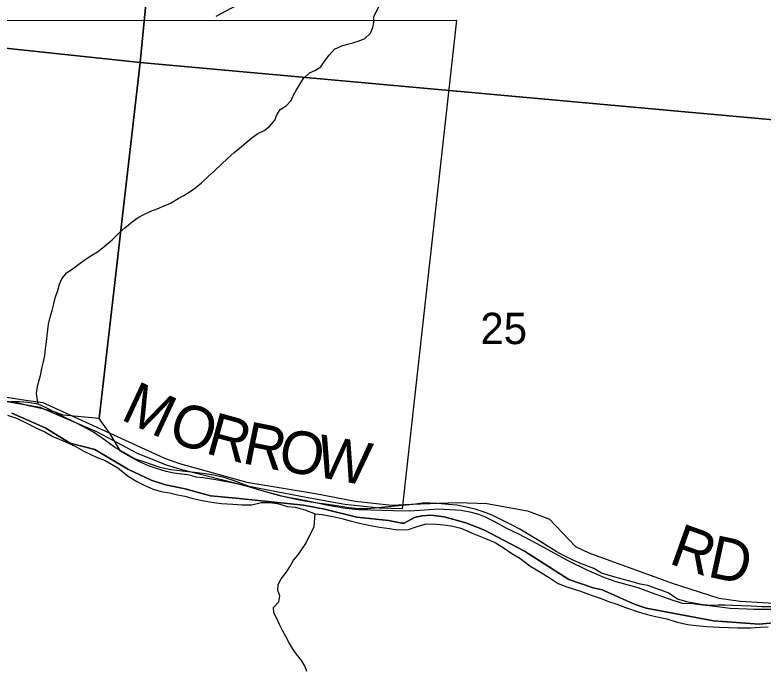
# Model space of a CAD drawing. Extents: x 1310247 to 1664935, y 284496 to 704931.
# Drawn here: x 1488904 to 1494175, y 500619 to 505237 of the extents above; entities that cross this region are included whole.
import ezdxf

# ---------------------------------------------------------------- set-up
doc = ezdxf.new("R2010")
doc.units = 0
for name, color, linetype in [('GM_X_Adjacent_County', 7, 'Continuous'), ('GM_X_City_Street', 7, 'Continuous'), ('GM_X_County', 7, 'Continuous'), ('GM_X_County_Road_Text', 7, 'Continuous'), ('GM_X_Major_Lake_Text', 7, 'Continuous'), ('GM_X_Minor_River_Text', 7, 'Continuous'), ('GM_X_State_Location', 7, 'Continuous'), ('GM_X_Township_Road', 7, 'Continuous'), ('GM_X_US_Location', 7, 'Continuous')]:
    doc.layers.add(name, color=color, linetype=linetype)

msp = doc.modelspace()

# ---------------------------------------------------------------- linework, layer by layer
at = {"layer": 'GM_X_Adjacent_County'}
for points in [[(1488882.7, 502429.5), (1489117.6, 502326.1), (1489294.3, 502218), (1489466.7, 502173.9), (1489700, 502034.2), (1489863.5, 501958.1), (1489966.1, 501924.7), (1490102.9, 501896.1), (1490281.7, 501846.2), (1490461.3, 501829.9), (1490938.2, 501780.1), (1491084.3, 501753.1), (1491314.4, 501695.9), (1491536, 501672.2), (1491629.5, 501653.3), (1491647.8, 501653), (1491720.7, 501693.9), (1491772.4, 501706.6), (1491833.6, 501710.3), (1491927.7, 501699.4), (1492082.2, 501657.6), (1492209, 501606.5), (1492493.7, 501457.5), (1492806, 501257.6), (1492977.9, 501197.8), (1493042.2, 501183), (1493274.4, 501081.7), (1493353, 501055.3), (1493826, 500964.7), (1494149.2, 500941.8), (1494499.1, 500975.9)], [(1494499.1, 500975.9), (1494149.2, 500941.8), (1493826, 500964.7), (1493353, 501055.3), (1493274.4, 501081.7), (1493042.2, 501183), (1492977.9, 501197.8), (1492806, 501257.6), (1492493.7, 501457.5), (1492209, 501606.5), (1492082.2, 501657.6), (1491927.7, 501699.4), (1491833.6, 501710.3), (1491772.4, 501706.6), (1491720.7, 501693.9), (1491647.8, 501653), (1491629.5, 501653.3), (1491536, 501672.2), (1491314.4, 501695.9), (1491084.3, 501753.1), (1490938.2, 501780.1), (1490461.3, 501829.9), (1490281.7, 501846.2), (1490102.9, 501896.1), (1489966.1, 501924.7), (1489863.5, 501958.1), (1489700, 502034.2), (1489466.7, 502173.9), (1489294.3, 502218), (1489117.6, 502326.1), (1488882.7, 502429.5)]]:
    msp.add_lwpolyline(points, dxfattribs=at)
at = {"layer": 'GM_X_City_Street'}
for points in [[(1490961.1, 501806.8), (1490887.2, 501820.7), (1490835.2, 501832), (1490779.3, 501843.4), (1490711.6, 501863.1), (1490645.8, 501882.8), (1490590, 501898.2), (1490528.4, 501921.8), (1490454.9, 501949.7), (1490379.2, 501975.6), (1490303.4, 501991.5), (1490243.4, 502001), (1490169.4, 502010.9), (1490081.3, 502021.1), (1490003.2, 502029.1), (1489927.4, 502047), (1489865.7, 502066.6), (1489806, 502088.1), (1489754.3, 502105.4), (1489687, 502143.2), (1489605.9, 502189.3), (1489534.9, 502241.2), (1489458, 502295.2), (1489396.7, 502328.8), (1489329.3, 502364.6), (1489252, 502400.6), (1489186.6, 502434.3), (1489125.2, 502467.9), (1489067.7, 502493.4), (1488995.7, 502505.2), (1488939.6, 502508.6), (1488875.4, 502512.2)], [(1488850.8, 502414.6), (1488914.6, 502394.9), (1488987.9, 502359), (1489047.4, 502329.5), (1489114.8, 502297.7), (1489172.2, 502266.2), (1489243.7, 502234.4), (1489323.1, 502200.3), (1489390.4, 502162.6), (1489483.6, 502118.2), (1489539.2, 502096.7), (1489630.2, 502044.4), (1489700.9, 501984.5), (1489762.2, 501946.8), (1489813.7, 501921.5), (1489879.3, 501893.8), (1489935.1, 501878.4), (1489993.1, 501869), (1490048.9, 501853.5), (1490100.8, 501844.2), (1490160.6, 501828.7), (1490224.5, 501813.1), (1490306.4, 501799), (1490358.5, 501793.7), (1490438.6, 501787.7), (1490504.8, 501784.1), (1490573, 501784.4), (1490639.7, 501798.8), (1490695.9, 501799.3), (1490753.9, 501791.9), (1490825.7, 501772.1), (1490879.7, 501766.7), (1490947.5, 501747), (1491019.1, 501721.1), (1491069.1, 501715.9), (1491143, 501700), (1491206.9, 501686.4), (1491266.7, 501670.9), (1491340.5, 501651), (1491410.4, 501637.2), (1491472.3, 501625.7), (1491542.3, 501615.9), (1491602.3, 501606.4), (1491676.7, 501610.6), (1491731.4, 501629.3), (1491802.2, 501649.6), (1491874.4, 501647.8), (1491926.4, 501642.5), (1491990.4, 501632.9), (1492046.3, 501619.4), (1492149.5, 501574.8), (1492219.1, 501547), (1492288.6, 501517.2), (1492351.8, 501477.5), (1492405, 501440.1), (1492462.4, 501406.6), (1492531.2, 501352.8), (1492602.4, 501310.9), (1492669.6, 501271.1), (1492732.8, 501229.5), (1492792.4, 501206), (1492890, 501175.5), (1492963.6, 501147.6), (1493035.2, 501123.7), (1493086.9, 501102.4), (1493144.6, 501082.9), (1493206.2, 501059.3), (1493301.7, 501026.9), (1493361.5, 501009.3), (1493417.3, 500995.9), (1493497.2, 500979.9), (1493570.9, 500956), (1493644.8, 500940.2), (1493702.8, 500932.7), (1493778.9, 500924.8), (1493869.1, 500920.5), (1493931.3, 500919), (1493997.5, 500917.3), (1494087.8, 500917.1), (1494158.2, 500921.3), (1494212.4, 500924)], [(1494236.1, 501063.7), (1494165.9, 501063.5), (1494091.7, 501069.3), (1494023.5, 501071), (1493959.4, 501074.6), (1493909.2, 501075.9), (1493859, 501075.1), (1493806.8, 501074.4), (1493752.7, 501077.8), (1493700.7, 501087.1), (1493646.8, 501096.5), (1493573.1, 501118.3), (1493506, 501164.1), (1493448.3, 501183.6), (1493364.8, 501213.8), (1493308.8, 501223.2), (1493237.1, 501245), (1493167.3, 501264.8), (1493107.5, 501280.3), (1493037.8, 501302.1), (1492982.4, 501333.5), (1492897, 501367.7), (1492843.4, 501391.1), (1492773.9, 501422.9), (1492718.5, 501454.4), (1492661.2, 501489.9), (1492609.9, 501523.2), (1492550.6, 501556.8), (1492461.6, 501611.1), (1492408.2, 501640.5), (1492346.7, 501670.1), (1492277.4, 501705.9), (1492225.7, 501727.2), (1492146.1, 501753.3), (1492086.2, 501766.8), (1492018.3, 501780.5), (1491958.2, 501786), (1491882.2, 501793.9), (1491830, 501795.2), (1491775.8, 501794.5), (1491711.3, 501786.1), (1491634.8, 501778), (1491562.4, 501771.8), (1491510.1, 501767.1), (1491439.7, 501760.8), (1491389.4, 501756), (1491333.1, 501755.4), (1491257, 501761.3), (1491159.1, 501779.8), (1491091.1, 501787.5), (1491039.1, 501794.8), (1490961.1, 501806.8)]]:
    msp.add_lwpolyline(points, dxfattribs=at)
at = {"layer": 'GM_X_County'}
for points in [[(1485056.1, 511086.7), (1490330.6, 510528.2), (1489787.4, 504902.9), (1486694.2, 505230.8), (1484474.7, 505338.4)], [(1490330.6, 510528.2), (1495825.8, 509911.6), (1495258.9, 504406.3), (1489787.4, 504902.9)]]:
    msp.add_lwpolyline(points, close=True, dxfattribs=at)
for points in [[(1486694.2, 505230.8), (1489787.4, 504902.9), (1489498.3, 502392.8), (1489242.8, 502415.6), (1489187.2, 502436.6), (1489133.5, 502451.6), (1489067.8, 502466.8), (1489000.1, 502482.1), (1488922.5, 502501.5), (1488782.9, 502518.2)], [(1494234, 501046.2), (1494110.1, 501046.5), (1494063.2, 501048.5), (1493944.2, 501053.6), (1493870.4, 501061), (1493796.6, 501070.4), (1493728.7, 501077.7), (1493682.9, 501084.5), (1493608.9, 501087.9), (1493527.5, 501113.4), (1493388.4, 501164), (1493295.1, 501197.8), (1493191.6, 501225.7), (1493139.9, 501240.7), (1493060.5, 501268.1), (1492935.5, 501322.5), (1492802.8, 501389), (1492682, 501455.2), (1492583.1, 501509.1), (1492454.4, 501577.5), (1492369.2, 501617.1), (1492280.1, 501666.7), (1492220.7, 501695.8), (1492173, 501714.7), (1492121.3, 501729.7), (1492047.6, 501743.1), (1491887.8, 501752.1), (1491821.8, 501749.3), (1491757.7, 501744.5), (1491683.6, 501737.9), (1491569.6, 501740), (1491411.8, 501745), (1491323.9, 501748.6), (1491234, 501758.3), (1491110.5, 501778.6), (1490979, 501807.1), (1490895.3, 501822.7), (1490853.5, 501829.4), (1490793.7, 501842.6), (1490724.1, 501859.9), (1490620.7, 501889.8), (1490553.1, 501911.1), (1490489.4, 501926.2), (1490419.7, 501941.5), (1490357.9, 501952.7), (1490320, 501959.4), (1490230.3, 501973.1), (1490180.4, 501978), (1490144.6, 501990.7), (1490118.8, 501995.2), (1490023, 502007), (1489969.2, 502018), (1489909.6, 502037.1), (1489846, 502058.3), (1489782.6, 502087.5), (1489721.2, 502120.6), (1489648, 502162), (1489576.3, 502283.3), (1489498.3, 502392.8), (1489787.4, 504902.9), (1495258.9, 504406.3)]]:
    msp.add_lwpolyline(points, dxfattribs=at)
at = {"layer": 'GM_X_County_Road_Text'}
msp.add_lwpolyline([(1488582.5, 502583.4), (1488996.2, 502517.8), (1489100.2, 502503.8), (1489511.7, 502316), (1489956.9, 502111.4), (1490064.5, 502075.4), (1490537.2, 501942.5), (1491020.9, 501863.6), (1491302.5, 501808.3), (1491560.7, 501781.6), (1491699.1, 501789.1), (1492022.1, 501799.3), (1492228.6, 501793.5), (1492516.3, 501742.2), (1492671.6, 501683.2), (1492854.4, 501489.5), (1492947.8, 501445.7), (1493535.1, 501230.6), (1493864, 501126.4), (1494015.9, 501103.5), (1494488.6, 501076.9)], dxfattribs=at)
at = {"layer": 'GM_X_Major_Lake_Text'}
msp.add_lwpolyline([(1487092.5, 505198.6), (1492015.1, 505199.2), (1491631.8, 501754.8), (1491474.1, 501760.6), (1491228.2, 501786.7), (1490955.5, 501834.1), (1490748, 501875.5), (1490528.8, 501916.8), (1490088.7, 502027.5), (1489972.9, 502062.2), (1489767.4, 502146.1), (1489485.2, 502296.3), (1489081.2, 502470.3), (1488719.3, 502531)], dxfattribs=at)
at = {"layer": 'GM_X_Minor_River_Text'}
for points in [[(1491433.1, 505227.3), (1491503.2, 505364.2)], [(1489067.7, 502493.4), (1489057.2, 502568.3), (1489064, 502614.3), (1489072.7, 502654.2), (1489083.4, 502696.2), (1489094.2, 502744.1), (1489105.1, 502792.1), (1489113.8, 502836), (1489118.7, 502884.1), (1489125.5, 502932.1), (1489130.3, 502978.1), (1489134.9, 503016.1), (1489141.6, 503058.1), (1489152.5, 503106.1), (1489165.3, 503154), (1489178.1, 503199.9), (1489191, 503249.8), (1489205.8, 503293.7), (1489218.6, 503339.6), (1489235.3, 503377.5), (1489268.1, 503419), (1489314.8, 503450.4), (1489353.4, 503479.8), (1489398.1, 503513.2), (1489446.7, 503544.5), (1489485.2, 503566), (1489532, 503605.3), (1489589, 503652.5), (1489637.9, 503699.9), (1489678.7, 503735.3), (1489729.5, 503778.6), (1489772.2, 503808), (1489812.7, 503829.5), (1489861.2, 503852.7), (1489905.6, 503870.1), (1489956.1, 503891.3), (1490000.6, 503910.7), (1490053.3, 503941.9), (1490093.8, 503965.3), (1490138.4, 503992.7), (1490179, 504020.1), (1490217.7, 504053.6), (1490268.6, 504100.9), (1490309.4, 504138.4), (1490358.2, 504181.7), (1490401.1, 504225.1), (1490448, 504268.5), (1490486.6, 504298), (1490531.4, 504335.4), (1490574.1, 504370.8), (1490614.7, 504400.2), (1490659.2, 504421.6), (1490699.9, 504453), (1490734.7, 504494.5), (1490749.3, 504532.4), (1490772, 504570.1), (1490814.6, 504595.5), (1490851.4, 504633.1), (1490866, 504670.9), (1490888.7, 504708.6), (1490913.5, 504752.4), (1490938.3, 504790.1), (1490979, 504829.5), (1491017.4, 504845), (1491060, 504872.4), (1491088.8, 504914), (1491117.5, 504953.6), (1491156.4, 504995.1), (1491206.9, 505018.4), (1491247.3, 505031.8), (1491285.5, 505041.2), (1491329.9, 505054.6), (1491370.3, 505072), (1491409.1, 505109.5), (1491425.8, 505149.3), (1491432.4, 505187.3), (1491433.1, 505227.3)], [(1490960.2, 500607.5), (1490946.9, 500647.8), (1490917.5, 500692.3), (1490888.1, 500730.9), (1490860.6, 500769.4), (1490837.2, 500809.9), (1490813.9, 500854.4), (1490790.5, 500896.8), (1490769.2, 500939.3), (1490751.8, 500977.7), (1490728.5, 501022.1), (1490727.1, 501060.3), (1490763.9, 501099.8), (1490770.6, 501141.8), (1490757.2, 501180.1), (1490757.9, 501222.2), (1490780.6, 501261.9), (1490815.5, 501307.5), (1490840.3, 501347.2), (1490867.1, 501392.9), (1490899.8, 501430.4), (1490928.7, 501474.1), (1490953.4, 501511.8), (1490972, 501549.6), (1490992.8, 501591.4), (1491011.5, 501631.2), (1491019.1, 501721.1)]]:
    msp.add_lwpolyline(points, dxfattribs=at)
at = {"layer": 'GM_X_State_Location'}
msp.add_lwpolyline([(1490323.2, 505229.1), (1492053.5, 506151.5)], dxfattribs=at)

# ---------------------------------------------------------------- texts
at = {"layer": 'GM_X_Township_Road'}
for s, rotation, p in [('M', 334.9977, (1489640.6, 502389.3)), ('O', 341.6828, (1489971.2, 502237.6)), ('R', 344.603, (1490237.8, 502149.8)), ('R', 348.5666, (1490497.4, 502079.1)), ('O', 350.5921, (1490750.3, 502028.2)), ('W', 349.7672, (1491009.6, 501985.2)), ('R', 340.4147, (1493503.3, 501373.2)), ('D', 347.8467, (1493775.6, 501279.2))]:
    msp.add_text(s, height=300, rotation=rotation, dxfattribs=at).set_placement(p)
at = {"layer": 'GM_X_US_Location'}
msp.add_text('25', height=221, rotation=0, dxfattribs=at).set_placement((1492184, 502916.5))

doc.saveas('drawing.dxf')
